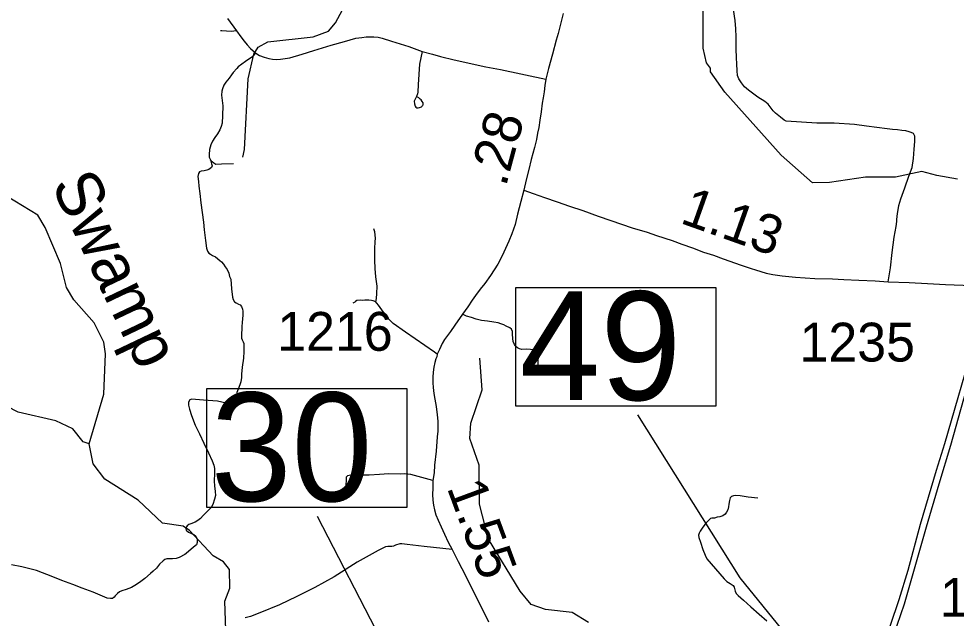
# Model space of a CAD drawing. Extents: x 2290615 to 2522933, y 819489 to 1012715.
# Drawn here: x 2353015 to 2365094, y 887299 to 895020 of the extents above; entities that cross this region are included whole.
import ezdxf

# ---------------------------------------------------------------- set-up
doc = ezdxf.new("R2010")
doc.units = 0
for name, color, linetype in [('Exist Hydrographic Creek Single Shore', 7, 'Continuous'), ('Exist Hydrographic Creek Single Shore Label', 7, 'Continuous'), ('Exist Hydrographic Misc Water Feature', 7, 'Continuous'), ('Exist Road Non-System Type 51', 7, 'Continuous'), ('Exist Road Primary Interstate Divided Center Attributed', 7, 'Continuous'), ('Exist Road Primary NC Structure Standard Bridge Number Label', 7, 'Continuous'), ('Exist Road Secondary Mileage Hundredths English Label', 7, 'Continuous'), ('Exist Road Secondary Type 51 Attributed', 7, 'Continuous'), ('Exist Road Secondary Type 51 Number Label', 7, 'Continuous')]:
    doc.layers.add(name, color=color, linetype=linetype)

msp = doc.modelspace()

# ---------------------------------------------------------------- linework, layer by layer
at = {"layer": 'Exist Hydrographic Creek Single Shore'}
for points in [[(2365111, 892954), (2364843, 893003), (2364651, 893051), (2364310, 892978), (2363927, 892981), (2363461, 892910), (2363244, 892907), (2362840, 893262), (2362114, 894076), (2361927, 894334), (2361927, 894383), (2361876, 894450), (2361832, 894639), (2361834, 895197)], [(2353921, 889545), (2354113, 890183), (2354132, 890706), (2354113, 890856), (2353985, 891103), (2353724, 891401), (2353630, 891558), (2353551, 891867), (2353354, 892331), (2353260, 892488), (2352866, 892732), (2352756, 892881), (2352720, 893097), (2352707, 893506), (2352681, 893613), (2352325, 894108), (2352316, 894160), (2352265, 894200), (2352206, 894290)], [(2357168, 885486), (2357143, 885544), (2356621, 886022), (2356336, 886158), (2356175, 886309), (2356090, 886483), (2355972, 886596), (2355830, 886646), (2355695, 886769), (2355669, 887519), (2355734, 887686), (2355731, 887925), (2355655, 888024), (2355521, 888101), (2355217, 888430), (2355133, 888485), (2354866, 888523), (2354554, 888819), (2354126, 889091), (2353974, 889288), (2353921, 889545)]]:
    msp.add_lwpolyline(points, dxfattribs=at)
at = {"layer": 'Exist Hydrographic Misc Water Feature'}
for points in [[(2355901, 893237), (2355924, 893336), (2355972, 894244), (2356043, 894562), (2356100, 894653), (2356224, 894724), (2356807, 894787), (2357006, 894858), (2357096, 894966), (2357186, 895134), (2357293, 895227), (2357674, 895407), (2358179, 895720), (2358553, 895801), (2359294, 895825), (2359625, 895979), (2359707, 896048), (2359829, 896349), (2359828, 896408)], [(2360355, 887242), (2360145, 887371), (2359803, 887410), (2359619, 887474), (2359475, 887646), (2359067, 888318), (2358953, 888766), (2358948, 889272), (2358827, 889615), (2358841, 889812), (2358986, 890242), (2358956, 890647)], [(2353921, 889545), (2353845, 889571), (2353710, 889737), (2353492, 889839), (2353008, 889951), (2352865, 890024), (2352655, 890189), (2352471, 890221), (2352403, 890320), (2352410, 890494)]]:
    msp.add_lwpolyline(points, dxfattribs=at)
at = {"layer": 'Exist Road Non-System Type 51'}
for points in [[(2364219, 891633), (2364246, 891810), (2364269, 892009), (2364296, 892205), (2364319, 892345), (2364327, 892408), (2364330, 892435), (2364339, 892510), (2364345, 892559), (2364355, 892616), (2364381, 892699), (2364433, 892843), (2364485, 892991), (2364527, 893104), (2364542, 893218), (2364550, 893341), (2364559, 893437), (2364560, 893508), (2364543, 893543), (2364513, 893555), (2364486, 893565), (2364444, 893575), (2364393, 893580), (2364336, 893587), (2364274, 893595), (2364205, 893602), (2364069, 893617), (2363938, 893637), (2363785, 893656), (2363521, 893674), (2363296, 893676), (2362903, 893700), (2362876, 893714), (2362830, 893751), (2362767, 893802), (2362735, 893835), (2362670, 893919), (2362627, 893952), (2362537, 894009), (2362416, 894100), (2362365, 894143), (2362326, 894193), (2362292, 894248), (2362276, 894287), (2362273, 894349), (2362268, 894441), (2362263, 894517), (2362258, 894633), (2362258, 894789), (2362256, 894890), (2362247, 894999), (2362225, 895139)], [(2355819, 894865), (2355750, 894857), (2355631, 894865), (2355613, 894862)], [(2356068, 894577), (2356029, 894535), (2355936, 894470), (2355842, 894399), (2355824, 894381), (2355776, 894326), (2355757, 894297), (2355726, 894253), (2355685, 894204), (2355659, 894166), (2355638, 894119), (2355630, 894087), (2355627, 894035), (2355643, 893899), (2355640, 893774), (2355635, 893673), (2355625, 893633), (2355607, 893589), (2355576, 893538), (2355542, 893489), (2355513, 893444), (2355490, 893395), (2355472, 893336), (2355469, 893273), (2355469, 893236), (2355484, 893202)], [(2358213, 894600), (2358180, 894433), (2358160, 894174), (2358155, 894074), (2358151, 894054), (2358140, 894020)], [(2358213, 894600), (2358180, 894433), (2358160, 894174), (2358155, 894074), (2358151, 894054), (2358140, 894020)], [(2358140, 894020), (2358122, 893986), (2358110, 893958), (2358113, 893924), (2358123, 893892), (2358133, 893882), (2358146, 893874), (2358163, 893873), (2358179, 893877), (2358193, 893881), (2358203, 893887), (2358211, 893893), (2358219, 893901), (2358225, 893913), (2358225, 893937), (2358213, 893953), (2358200, 893975), (2358186, 893985), (2358168, 894001), (2358140, 894020)], [(2358140, 894020), (2358122, 893986), (2358110, 893958), (2358113, 893924), (2358123, 893892), (2358133, 893882), (2358146, 893874), (2358163, 893873), (2358179, 893877), (2358193, 893881), (2358203, 893887), (2358211, 893893), (2358219, 893901), (2358225, 893913), (2358225, 893937), (2358213, 893953), (2358200, 893975), (2358186, 893985), (2358168, 894001), (2358140, 894020)], [(2355484, 893202), (2355498, 893153), (2355505, 893124), (2355499, 893106), (2355483, 893090), (2355463, 893080), (2355437, 893070), (2355406, 893062), (2355366, 893057), (2355345, 893048), (2355329, 893026), (2355324, 892987), (2355329, 892922), (2355336, 892864), (2355346, 892770), (2355360, 892650), (2355378, 892524), (2355395, 892399), (2355402, 892303), (2355421, 892163), (2355434, 892066), (2355445, 892027), (2355465, 892001), (2355484, 891986), (2355513, 891971), (2355550, 891953), (2355606, 891908), (2355626, 891888), (2355652, 891857), (2355673, 891825), (2355699, 891791), (2355720, 891743), (2355732, 891699), (2355747, 891664), (2355758, 891540), (2355769, 891433), (2355776, 891403), (2355796, 891375), (2355818, 891362), (2355845, 891345), (2355869, 891333), (2355885, 891314), (2355897, 891281), (2355901, 891252), (2355900, 891200), (2355893, 891108), (2355889, 891055), (2355888, 891009), (2355887, 890980), (2355883, 890936), (2355886, 890905), (2355895, 890883), (2355907, 890859), (2355913, 890839), (2355914, 890800), (2355917, 890735), (2355910, 890649), (2355895, 890532), (2355887, 890443), (2355886, 890399), (2355875, 890343), (2355862, 890305), (2355844, 890251), (2355826, 890206), (2355816, 890130), (2355813, 890104), (2355812, 890081), (2355816, 890060), (2355816, 890037), (2355574, 890095), (2355396, 890109), (2355292, 890117), (2355243, 890121), (2355218, 890110), (2355200, 890080), (2355204, 890042), (2355213, 889990), (2355240, 889909), (2355289, 889785), (2355345, 889672), (2355400, 889553), (2355460, 889431), (2355507, 889326), (2355528, 889268), (2355538, 889228), (2355539, 889167), (2355532, 889066), (2355537, 889005), (2355544, 888931), (2355548, 888881), (2355539, 888831), (2355514, 888764), (2355494, 888726), (2355465, 888694), (2355391, 888623), (2355358, 888584), (2355324, 888556), (2355286, 888536), (2355231, 888515), (2355207, 888505)], [(2355783, 893152), (2355629, 893146), (2355555, 893143), (2355528, 893159), (2355505, 893177), (2355484, 893202)], [(2357614, 891373), (2357623, 891416), (2357629, 891482), (2357631, 891576), (2357616, 891696), (2357608, 891801), (2357604, 891911), (2357603, 891977), (2357601, 892060), (2357607, 892145), (2357611, 892195), (2357602, 892277), (2357592, 892314)], [(2357614, 891373), (2357583, 891385), (2357560, 891392), (2357525, 891394), (2357474, 891394), (2357438, 891393), (2357414, 891394), (2357371, 891390), (2357355, 891377), (2357347, 891370), (2357318, 891356)], [(2358407, 890699), (2358372, 890725), (2358247, 890812), (2357998, 890982), (2357839, 891095), (2357800, 891133), (2357774, 891161), (2357692, 891271), (2357652, 891331), (2357630, 891355), (2357623, 891362), (2357614, 891373)], [(2360017, 890498), (2359966, 890506), (2359851, 890506), (2359777, 890509), (2359749, 890515), (2359725, 890526), (2359713, 890540), (2359709, 890562), (2359709, 890605), (2359712, 890671), (2359708, 890699), (2359688, 890724), (2359667, 890742), (2359637, 890755), (2359610, 890759), (2359553, 890762), (2359499, 890761), (2359468, 890768), (2359443, 890780), (2359426, 890795), (2359404, 890823), (2359386, 890861), (2359379, 890902), (2359377, 890956), (2359376, 890991), (2359365, 891021), (2359341, 891040), (2359297, 891061), (2359264, 891077), (2359227, 891092), (2359192, 891103), (2359135, 891111), (2359056, 891125), (2358979, 891134), (2358909, 891152), (2358848, 891173), (2358785, 891190), (2358733, 891215)], [(2358351, 889073), (2358207, 889111), (2358068, 889149), (2357988, 889158), (2357928, 889155), (2357782, 889157), (2357664, 889152), (2357531, 889142), (2357331, 889142), (2357273, 889137), (2357249, 889131), (2357233, 889115), (2357231, 888977), (2357235, 888917)], [(2362538, 888846), (2362414, 888860), (2362311, 888876), (2362253, 888881), (2362225, 888876), (2362199, 888867), (2362183, 888848), (2362171, 888816), (2362162, 888769), (2362160, 888734), (2362153, 888694), (2362136, 888666), (2362118, 888640), (2362085, 888617), (2362050, 888603), (2362015, 888601), (2361980, 888589), (2361945, 888589), (2361929, 888582), (2361910, 888566), (2361873, 888526), (2361831, 888472), (2361796, 888421), (2361782, 888395), (2361775, 888370), (2361779, 888337), (2361798, 888278), (2361828, 888185), (2361859, 888113), (2361882, 888064), (2362102, 887808), (2362138, 887772), (2362183, 887745), (2362219, 887719), (2362233, 887700), (2362242, 887666), (2362245, 887646), (2362259, 887619), (2362286, 887590), (2362353, 887531), (2362447, 887445), (2362557, 887351), (2362652, 887266)], [(2355207, 888505), (2355187, 888490), (2355175, 888476), (2355167, 888448), (2355172, 888432), (2355200, 888409), (2355270, 888379), (2355297, 888354), (2355311, 888328), (2355315, 888302), (2355312, 888274), (2355304, 888246), (2355266, 888212), (2355173, 888134), (2355153, 888120), (2355080, 888081), (2355042, 888067), (2354994, 888062), (2354952, 888062), (2354924, 888063), (2354898, 888053), (2354875, 888037), (2354827, 887994), (2354788, 887942), (2354746, 887903), (2354711, 887873), (2354639, 887810), (2354590, 887771), (2354530, 887731), (2354469, 887696), (2354399, 887669), (2354343, 887651), (2354312, 887640), (2354288, 887618), (2354258, 887586), (2354246, 887570), (2354224, 887553), (2354198, 887553), (2354156, 887558), (2353972, 887634), (2353831, 887687), (2353711, 887735), (2353570, 887785), (2353455, 887834), (2353245, 887915), (2353056, 887959), (2352920, 887985)], [(2358599, 888183), (2358237, 888221), (2358019, 888247), (2357949, 888256), (2357923, 888257), (2357869, 888241), (2357843, 888229), (2357821, 888224), (2357791, 888224), (2357772, 888222), (2357739, 888219), (2357644, 888172), (2357376, 888019), (2357078, 887833), (2356830, 887696), (2356599, 887580), (2356373, 887473), (2356120, 887368), (2356001, 887323), (2355931, 887304)], [(2358599, 888183), (2358237, 888221), (2358019, 888247), (2357949, 888256), (2357923, 888257), (2357869, 888241), (2357843, 888229), (2357821, 888224), (2357791, 888224), (2357772, 888222), (2357739, 888219), (2357644, 888172), (2357376, 888019), (2357078, 887833), (2356830, 887696), (2356599, 887580), (2356373, 887473), (2356120, 887368), (2356001, 887323), (2355931, 887304)]]:
    msp.add_lwpolyline(points, dxfattribs=at)
at = {"layer": 'Exist Road Primary Interstate Divided Center Attributed'}
for points in [[(2367595, 898637), (2367536, 898434), (2367331, 897735), (2367181, 897214), (2366989, 896594), (2366888, 896227), (2366651, 895399), (2366441, 894687), (2366143, 893668), (2365948, 892989), (2365772, 892397), (2365622, 891875), (2365540, 891584), (2365464, 891335), (2365257, 890625), (2365115, 890138), (2364941, 889545), (2364834, 889200), (2364630, 888507), (2364471, 887914), (2364356, 887536), (2364244, 887203), (2364151, 886958), (2364116, 886916)], [(2364154, 886743), (2364226, 886920), (2364335, 887209), (2364428, 887484), (2364710, 888476), (2364873, 889031), (2365025, 889528), (2365193, 890124), (2365347, 890632), (2365518, 891220), (2365617, 891571), (2365988, 892836), (2366134, 893317), (2366516, 894651), (2366725, 895350), (2366952, 896143), (2367074, 896575), (2367263, 897203), (2367406, 897689), (2367677, 898628)]]:
    msp.add_lwpolyline(points, dxfattribs=at)
at = {"layer": 'Exist Road Primary NC Structure Standard Bridge Number Label'}
msp.add_line((2358623, 885213), (2356865, 888610), dxfattribs=at)
for points in [[(2359418, 891558), (2361995, 891558), (2361995, 890029), (2359418, 890029)], [(2355439, 890256), (2358015, 890256), (2358015, 888727), (2355439, 888727)]]:
    msp.add_lwpolyline(points, close=True, dxfattribs=at)
msp.add_lwpolyline([(2363553, 886290), (2362308, 887820), (2360992, 889919)], dxfattribs=at)
at = {"layer": 'Exist Road Secondary Type 51 Attributed'}
for points in [[(2360029, 895088), (2359999, 894967), (2359963, 894831), (2359939, 894744), (2359890, 894564), (2359840, 894378), (2359806, 894240)], [(2355703, 895024), (2355819, 894865), (2355876, 894787), (2355920, 894732), (2355959, 894683), (2355999, 894638), (2356068, 894577), (2356119, 894546), (2356175, 894525), (2356236, 894507), (2356284, 894500), (2356339, 894494), (2356389, 894498), (2356509, 894518), (2356667, 894563), (2356817, 894609), (2357042, 894681), (2357214, 894727), (2357358, 894768), (2357434, 894780), (2357490, 894787), (2357545, 894787), (2357588, 894787), (2357645, 894781), (2357699, 894771), (2357817, 894732), (2358042, 894661), (2358213, 894600), (2358347, 894562), (2358447, 894534), (2358624, 894490), (2359032, 894401), (2359223, 894365), (2359806, 894240)], [(2359806, 894240), (2359793, 894158), (2359783, 894079), (2359770, 894003), (2359761, 893934), (2359746, 893821), (2359729, 893714), (2359716, 893618), (2359700, 893546), (2359687, 893465), (2359659, 893361), (2359618, 893209), (2359589, 893077), (2359551, 892946), (2359521, 892812)], [(2359521, 892812), (2359484, 892664), (2359442, 892502), (2359411, 892370), (2359367, 892250), (2359330, 892155), (2359288, 892061), (2359243, 891967), (2359187, 891860), (2359092, 891713), (2359020, 891612), (2358960, 891538), (2358901, 891456), (2358859, 891394), (2358800, 891309), (2358733, 891215), (2358634, 891074), (2358576, 890991), (2358539, 890941), (2358499, 890887), (2358470, 890835), (2358435, 890761), (2358407, 890699), (2358400, 890667), (2358391, 890639), (2358377, 890591), (2358364, 890531), (2358353, 890469), (2358352, 890405), (2358351, 890329), (2358353, 890270), (2358363, 890193), (2358376, 890122), (2358393, 890026), (2358406, 889918), (2358415, 889835), (2358413, 889707), (2358408, 889633), (2358393, 889452), (2358371, 889271), (2358369, 889173), (2358351, 889073), (2358351, 888973), (2358345, 888891), (2358349, 888821), (2358357, 888755), (2358373, 888695), (2358389, 888629), (2358419, 888561), (2358457, 888475), (2358499, 888383), (2358549, 888279), (2358599, 888183), (2358675, 888029), (2358769, 887847), (2358873, 887639), (2358967, 887453), (2359067, 887253)], [(2359521, 892812), (2359642, 892771), (2359791, 892718), (2359953, 892662), (2360112, 892608), (2360285, 892551), (2360479, 892479), (2360644, 892423), (2360920, 892329), (2361114, 892271), (2361230, 892228), (2361433, 892162), (2361558, 892118), (2361694, 892068), (2361838, 892014), (2361967, 891973), (2362093, 891929), (2362321, 891847), (2362451, 891801), (2362509, 891785), (2362647, 891745), (2362731, 891727), (2362852, 891708), (2363025, 891690), (2363274, 891676), (2363499, 891668), (2363647, 891661), (2363837, 891651), (2364049, 891643), (2364219, 891633), (2364486, 891621), (2364726, 891609), (2364954, 891598), (2365297, 891583)]]:
    msp.add_lwpolyline(points, dxfattribs=at)

# ---------------------------------------------------------------- texts
at = {"layer": 'Exist Hydrographic Creek Single Shore Label'}
msp.add_text('Swamp', height=600, rotation=295.4628, dxfattribs=at).set_placement((2353426, 892883))
at = {"layer": 'Exist Road Primary NC Structure Standard Bridge Number Label'}
for s, p in [('49', (2359468, 890108)), ('30', (2355489, 888806))]:
    msp.add_text(s, height=1400, dxfattribs=at).set_placement(p)
at = {"layer": 'Exist Road Secondary Mileage Hundredths English Label'}
for s, rotation, p in [('.28', 74.907, (2359290, 892844)), ('1.13', 340.4021, (2361522, 892394)), ('1.55', 290.3148, (2358527, 888983))]:
    msp.add_text(s, height=500, rotation=rotation, dxfattribs=at).set_placement(p)
at = {"layer": 'Exist Road Secondary Type 51 Number Label'}
for s, p in [('1216', (2356345, 890743)), ('1240', (2364883, 887317))]:
    msp.add_text(s, height=500, rotation=360, dxfattribs=at).set_placement(p)
msp.add_text('1235', height=500, dxfattribs=at).set_placement((2363075, 890605))

doc.saveas('drawing.dxf')
